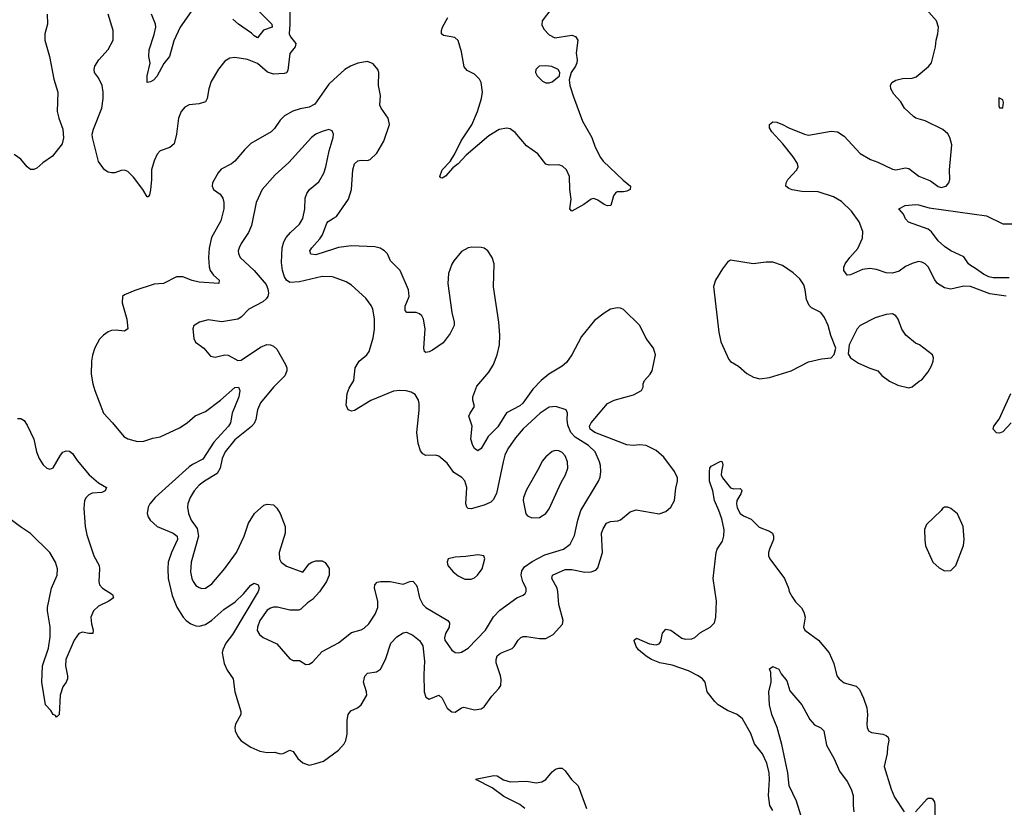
# Model space of a CAD drawing. Header units: inches. Extents: x 2057696 to 2160536, y 827480 to 1016834.
# Tile 334 of 422: x 2088063 to 2094139, y 974218 to 979077. Entities that reach past the tile are written whole.
import ezdxf

# ---------------------------------------------------------------- set-up
doc = ezdxf.new("R2010")
doc.units = ezdxf.units.IN
doc.header["$MEASUREMENT"] = 0
doc.layers.add('C0987', color=7, linetype='Continuous')
doc.layers.add('C0997', color=7, linetype='Continuous')

msp = doc.modelspace()

# ---------------------------------------------------------------- linework, layer by layer
at = {"layer": 'C0987', "color": 5}
for points, elevation in [([(2089190, 979226), (2089054, 979030), (2089014.6, 978945.4), (2088988.4, 978850), (2088953.6, 978806.4), (2088910, 978727), (2088890, 978702.9), (2088870, 978692.7), (2088850, 978689), (2088849.6, 978729.6), (2088867.7, 978807.7), (2088860.5, 978850), (2088861.4, 978890), (2088893.8, 978986.2), (2088902.7, 979030), (2088901, 979050), (2088877.7, 979110)], 460), ([(2089730, 979148), (2089730.7, 979050), (2089726.3, 978990), (2089733.4, 978970), (2089766.5, 978930), (2089763.6, 978910), (2089730.9, 978869.1), (2089717.6, 978762.4), (2089710.1, 978749.9), (2089695, 978745), (2089630, 978740.3), (2089592.1, 978752.1), (2089530, 978806.1), (2089470, 978831.9), (2089390, 978844.5), (2089360.8, 978839.2), (2089330, 978821.3), (2089289.4, 978770.6), (2089244.2, 978695.8), (2089230.1, 978650), (2089220.7, 978590), (2089210.3, 978570), (2089170, 978558.6), (2089109.3, 978550.7), (2089083.1, 978536.9), (2089060.2, 978510), (2089044.2, 978470), (2089031.7, 978370), (2089015.8, 978310), (2088990, 978287.3), (2088930, 978267.2), (2088912.1, 978247.9), (2088893, 978207), (2088876.8, 978150), (2088876.8, 978090), (2088870, 978028), (2088864.5, 977995.5), (2088855.9, 977984.1), (2088850, 977983.7), (2088822.6, 978030), (2088764.9, 978104.9), (2088730, 978140.5), (2088710, 978147.8), (2088690, 978146), (2088650, 978131.6), (2088630, 978131.5), (2088610, 978135.6), (2088587.6, 978150), (2088550, 978202.7), (2088512.4, 978350), (2088511.1, 978370), (2088518.7, 978401.3), (2088571, 978530), (2088578, 978590), (2088578, 978630), (2088571.5, 978670), (2088550, 978717.2), (2088526, 978750), (2088522.9, 978770), (2088527.6, 978790), (2088551, 978829), (2088610, 978892.7), (2088639.7, 978950), (2088639.7, 979010), (2088608.5, 979110)], 480), ([(2088232.4, 979110), (2088235.8, 979050), (2088219.3, 978990), (2088218.4, 978950), (2088247.4, 978850), (2088274, 978710), (2088299.5, 978630), (2088294.6, 978510), (2088304.2, 978470), (2088330, 978402), (2088333, 978347), (2088326, 978310), (2088266.2, 978233.8), (2088205.8, 978194.2), (2088170, 978161.2), (2088150, 978152.7), (2088130, 978153.2), (2088110, 978169.3), (2088070, 978216), (2088030, 978245.2)], 480), ([(2089538.3, 979130), (2089618.9, 979050), (2089620.4, 979030), (2089567, 979013), (2089530, 978965.1), (2089510, 978976.3), (2089494.1, 978994.1), (2089413.3, 979050), (2089379.6, 979079.6)], 460), ([(2090000, 978706.4), (2089970, 978679.3), (2089885.2, 978554.8), (2089850, 978537.4), (2089793.6, 978526.4), (2089748.3, 978511.7), (2089696.7, 978483.3), (2089670, 978457.4), (2089635, 978405), (2089615.9, 978384.1), (2089490, 978312), (2089450, 978273.3), (2089390, 978203.9), (2089370, 978187.7), (2089306.4, 978153.6), (2089287.1, 978132.9), (2089253.4, 978070), (2089250.4, 978050), (2089259.3, 978030), (2089300.2, 978000.2), (2089316.1, 977976.1), (2089323.2, 977950), (2089323.5, 977910), (2089304, 977836), (2089247, 977733), (2089232.6, 977667.4), (2089227.6, 977610), (2089232.5, 977552.5), (2089239.4, 977530), (2089259.8, 977499.8), (2089294, 977470), (2089291.3, 977450), (2089170, 977456.9), (2089127.5, 977467.5), (2089070, 977489.8), (2089030, 977490.9), (2088950.2, 977449.8), (2088893.8, 977446.2), (2088773.7, 977406.3), (2088710, 977379.3), (2088698.8, 977370), (2088694.9, 977330), (2088723.7, 977230), (2088730, 977168.7), (2088710, 977156.2), (2088658.6, 977161.4), (2088630, 977158.9), (2088609.1, 977150.9), (2088580.5, 977130), (2088554.9, 977105.1), (2088527, 977053), (2088512.2, 977007.8), (2088506.2, 976970), (2088504.7, 976890), (2088515.5, 976830), (2088526.4, 976790), (2088579.6, 976650), (2088636.5, 976590), (2088705.3, 976505.3), (2088730, 976491.2), (2088790, 976475.5), (2088830, 976476.9), (2088884.7, 976495.3), (2088930, 976504.3), (2089050, 976558.8), (2089097.4, 976590), (2089146, 976634), (2089210, 976659), (2089301.5, 976730), (2089390, 976807.6), (2089413, 976810), (2089420.9, 976790), (2089416.3, 976750), (2089375.1, 976650), (2089363.4, 976590), (2089351.2, 976570), (2089260.8, 976470), (2089193.9, 976366.1), (2089130, 976333), (2089110, 976317.5), (2088898.5, 976130), (2088866.5, 976090), (2088856.9, 976070), (2088850.3, 976030), (2088855.8, 976010), (2088868.5, 975990), (2088911, 975951), (2089009.6, 975909.6), (2089035, 975890), (2089038.1, 975870), (2088999.8, 975790), (2088980.5, 975730), (2088976.8, 975690), (2088979.8, 975630), (2089003.8, 975523.8), (2089033.7, 975453.7), (2089071.4, 975390), (2089090.3, 975370), (2089119.5, 975350), (2089150, 975337.1), (2089170, 975335), (2089210, 975345.5), (2089250, 975371.9), (2089322.2, 975437.8), (2089393.9, 975486.1), (2089444.5, 975535.5), (2089490, 975588.5), (2089510, 975600.4), (2089534.9, 975590), (2089542, 975570), (2089534.7, 975550), (2089375.9, 975284.1), (2089335.3, 975230), (2089316.3, 975190), (2089312.9, 975170), (2089324.7, 975104.7), (2089344.4, 975064.4), (2089381.6, 975010), (2089390.4, 974930), (2089428, 974810), (2089428, 974790), (2089394.9, 974730), (2089390.4, 974710), (2089393, 974690), (2089410, 974654.8), (2089430, 974628), (2089490, 974588.4), (2089544.2, 974564.2), (2089590, 974555.6), (2089638, 974558), (2089670, 974548.7), (2089690, 974550.3), (2089730.3, 974570.3), (2089750, 974563), (2089778.9, 974518.9), (2089810, 974492.2), (2089850, 974478.4), (2089890, 974488), (2089938.3, 974501.7), (2090000, 974547.8)], 520), ([(2090000, 977487.4), (2089990.8, 977490.8), (2089930, 977492.5), (2089790, 977459.5), (2089730, 977456.5), (2089709.9, 977469.9), (2089698, 977490), (2089685.3, 977530), (2089678.2, 977578.2), (2089682, 977670), (2089693, 977707), (2089707.8, 977732.2), (2089735.3, 977764.7), (2089790, 977814.4), (2089810.8, 977850), (2089822.7, 977910), (2089825.3, 977974.7), (2089834.5, 978005.5), (2089851.6, 978028.4), (2089910, 978076.3), (2089939.7, 978130), (2089952.4, 978170), (2089972.1, 978267.9), (2089998.4, 978350), (2089999.5, 978370), (2089991.7, 978391.7), (2089970, 978398.4), (2089930, 978387.6), (2089890.8, 978370), (2089863, 978350), (2089724.8, 978195.2), (2089639.9, 978120.1), (2089559.5, 978030), (2089523.6, 977950), (2089493.5, 977806.5), (2089475.6, 977764.4), (2089430, 977697), (2089417, 977670), (2089412.2, 977650), (2089413.8, 977633.8), (2089423.8, 977610), (2089509.3, 977529.3), (2089583.4, 977443.4), (2089595.5, 977415.5), (2089598.5, 977390), (2089593.6, 977370), (2089584.3, 977355.7), (2089563.8, 977336.2), (2089478, 977290), (2089430, 977241.6), (2089410, 977229.7), (2089310, 977213), (2089225.6, 977225.6), (2089172, 977210), (2089145.2, 977194.8), (2089138, 977190), (2089130.9, 977169.1), (2089137.3, 977110), (2089148, 977088), (2089198.8, 977050), (2089241.1, 977001.1), (2089270, 976994.9), (2089329.8, 977010.2), (2089350, 977007.9), (2089410, 976973.4), (2089430, 976975.6), (2089550, 977057.5), (2089587.7, 977072.3), (2089610, 977071), (2089630, 977062.8), (2089650, 977044.9), (2089703.2, 976950), (2089710.8, 976930), (2089712.2, 976910), (2089699.8, 976880.2), (2089630.2, 976810), (2089550, 976713.5), (2089531.3, 976670), (2089520.1, 976610), (2089510, 976584.7), (2089493.1, 976566.9), (2089390, 976485.3), (2089331.1, 976410), (2089312.8, 976370), (2089300.5, 976310), (2089282.2, 976277.8), (2089203.1, 976230), (2089170, 976204.8), (2089139.3, 976170), (2089115.2, 976130), (2089100.2, 976090), (2089098.2, 976070), (2089104.2, 976030), (2089121.8, 975990), (2089157.5, 975937.5), (2089166.4, 975890), (2089122, 975730), (2089117.8, 975670), (2089125.2, 975630), (2089133.1, 975610), (2089150, 975587.2), (2089170, 975573.7), (2089188.1, 975568.1), (2089210, 975569), (2089250, 975596), (2089329.8, 975690.2), (2089401.1, 975790), (2089448.3, 975890), (2089474.7, 975970), (2089513.3, 976030), (2089570, 976081.6), (2089590, 976088.2), (2089630, 976083), (2089650, 976063), (2089670, 976030.5), (2089700.9, 975950), (2089702, 975910), (2089665.5, 975790), (2089666.5, 975750), (2089677.6, 975730), (2089710, 975704.9), (2089810, 975667.7), (2089850, 975719.1), (2089865.2, 975730), (2089890, 975739.5), (2089930, 975739.3), (2089948.3, 975728.3), (2089972, 975692), (2089973.7, 975650), (2089955.8, 975610), (2089913, 975547), (2089870, 975500.5), (2089839.9, 975480.1), (2089799.2, 975440.8), (2089785.1, 975434.9), (2089730, 975433.3), (2089653.2, 975453.2), (2089630, 975453.6), (2089610, 975447.3), (2089590, 975433.3), (2089545.4, 975370), (2089530.3, 975330), (2089529.1, 975309.1), (2089543.4, 975283.4), (2089565.5, 975265.5), (2089650, 975225.5), (2089730, 975134), (2089750, 975122.8), (2089790, 975122.8), (2089830, 975099.1), (2089850, 975100.7), (2089870, 975113.4), (2089930, 975179.3), (2090000, 975216.9)], 540), ([(2090000, 977661.2), (2089890, 977626.5), (2089860.9, 977630), (2089854.3, 977650), (2089865.1, 977670), (2089915.3, 977724.7), (2089931.1, 977748.9), (2089958, 977822), (2089967.5, 977832.5), (2090000, 977852)], 520), ([(2088050, 976617.1), (2088070, 976617.1), (2088090, 976603.8), (2088110, 976576.3), (2088150.3, 976490), (2088167.9, 976410), (2088184.2, 976370), (2088208.5, 976330), (2088230, 976310.5), (2088250, 976303.8), (2088270, 976313), (2088314.2, 976390), (2088330, 976408.2), (2088350, 976417.5), (2088370, 976415.5), (2088390, 976399.8), (2088418.3, 976358.3), (2088492, 976270), (2088550, 976218.8), (2088598.4, 976190), (2088590.2, 976170), (2088570, 976161), (2088510, 976155), (2088490, 976146.4), (2088474.4, 976130), (2088464.2, 976110), (2088458.2, 976061.8), (2088468, 975950), (2088478.7, 975898.7), (2088520.7, 975770), (2088553.1, 975710), (2088556.5, 975690), (2088551.3, 975610), (2088556.5, 975590), (2088574.9, 975570), (2088637, 975530), (2088642.4, 975510), (2088613, 975490), (2088550, 975459.8), (2088518.7, 975430), (2088503.1, 975390), (2088506.7, 975350), (2088517.6, 975310), (2088514, 975290), (2088490.4, 975289.6), (2088450, 975298.7), (2088428.2, 975290), (2088398.9, 975250), (2088349, 975130), (2088346.5, 975090), (2088358.4, 975030), (2088358, 975010), (2088350.6, 974990), (2088330, 974961.2), (2088313.1, 974910), (2088306, 974790), (2088290, 974774), (2088283.6, 974783.6), (2088270, 974789.6), (2088254.9, 974814.9), (2088222.4, 974850), (2088200.3, 974990), (2088203.8, 975090), (2088240.2, 975199.8), (2088251.2, 975270), (2088251.5, 975331.5), (2088235, 975430), (2088235.9, 975450), (2088259, 975570), (2088293.8, 975650), (2088297.3, 975690), (2088284.3, 975730), (2088248.8, 975790), (2088130, 975907.8), (2088067.4, 975947.4), (2088010.9, 975990.9)], 480)]:
    msp.add_lwpolyline(points, dxfattribs=dict(at, elevation=elevation))
at = {"layer": 'C0997', "color": 5}
for points, elevation in [([(2091340.2, 979139.8), (2091287.4, 979070), (2091285.1, 979045.1), (2091297.5, 979017.5), (2091330, 978984), (2091365.1, 978965.1), (2091470, 978980.3), (2091493, 978973), (2091506.4, 978950), (2091497.1, 978870), (2091503, 978830), (2091500.5, 978810), (2091493, 978790), (2091466.8, 978750), (2091453.7, 978706.3), (2091458, 978670), (2091481.4, 978601.4), (2091537, 978450), (2091592.9, 978350), (2091615, 978290), (2091647, 978227), (2091664.7, 978204.7), (2091786.2, 978086.2), (2091833.4, 978050), (2091830.4, 978030), (2091810, 978018.4), (2091790, 978014), (2091750, 978014.5), (2091742.8, 978010), (2091728, 977990), (2091710.4, 977929.6), (2091690, 977929.4), (2091670, 977937), (2091630, 977963.7), (2091607.1, 977972.9), (2091590, 977969.2), (2091544.2, 977935.8), (2091470, 977895.1), (2091458.4, 977910), (2091467.2, 977970), (2091457.8, 978030), (2091456.8, 978110), (2091437.3, 978150), (2091412.2, 978172.2), (2091390, 978181.5), (2091330, 978179.8), (2091310, 978185.1), (2091260.2, 978250), (2091190, 978298.8), (2091121.1, 978381.1), (2091090, 978402.8), (2091070, 978407.5), (2091021, 978399), (2090958.8, 978361.2), (2090818.4, 978241.6), (2090770, 978187.9), (2090736.3, 978163.7), (2090690, 978111.6), (2090670, 978099.5), (2090661.2, 978101.2), (2090656, 978110), (2090670, 978150.3), (2090719, 978201), (2090748.5, 978250), (2090787.5, 978330), (2090852.8, 978427.2), (2090887.8, 978510), (2090913.4, 978590), (2090919.8, 978630), (2090910, 978689.2), (2090899.8, 978710), (2090870, 978740.3), (2090824, 978764), (2090806.6, 978786.6), (2090790, 978878.4), (2090768.8, 978948.8), (2090747.5, 978967.5), (2090678.2, 978978.2), (2090665.4, 978990), (2090665.6, 979010), (2090671.9, 979030), (2090706.2, 979090)], 480), ([(2094150, 977371.1), (2094050, 977385.8), (2093930, 977431.6), (2093890, 977433.5), (2093810, 977413.6), (2093770, 977423.2), (2093727.7, 977450), (2093710, 977471), (2093670, 977552.4), (2093651.1, 977570), (2093630, 977580.8), (2093610, 977584.1), (2093570, 977573.5), (2093530, 977554.4), (2093490, 977526.4), (2093450, 977513.5), (2093410, 977514.6), (2093350, 977535.9), (2093310, 977542.7), (2093264.7, 977535.3), (2093190, 977501.8), (2093170, 977501.7), (2093149.8, 977530), (2093149.1, 977550), (2093156.5, 977570), (2093185.3, 977610), (2093235, 977665), (2093265, 977730), (2093266.8, 977770), (2093243.7, 977830), (2093196.1, 977896.1), (2093134.6, 977954.6), (2093084.1, 977984.1), (2092990, 978015.3), (2092890, 978016.5), (2092830, 978026.5), (2092810, 978034.5), (2092791.1, 978050), (2092792.1, 978070), (2092804.2, 978090), (2092859.8, 978150), (2092866, 978170), (2092862, 978190), (2092836.5, 978230), (2092771.9, 978311.9), (2092704.4, 978384.4), (2092689.7, 978410), (2092689.7, 978430.3), (2092710, 978446), (2092735.9, 978444.1), (2092771.1, 978431.1), (2092810, 978409), (2092906.8, 978370), (2092930, 978364.9), (2093070, 978389.1), (2093110, 978384.9), (2093150, 978358.7), (2093250, 978250.4), (2093313.7, 978213.7), (2093358, 978198), (2093450, 978153.8), (2093470, 978151.5), (2093530, 978162.3), (2093550, 978158.7), (2093611.5, 978111.5), (2093683.2, 978083.2), (2093730, 978048.3), (2093750, 978042.2), (2093780.7, 978050), (2093797.6, 978070), (2093802.4, 978090), (2093800.5, 978150), (2093814.8, 978305.2), (2093803.1, 978350), (2093790, 978372.6), (2093758.7, 978398.7), (2093650, 978452), (2093593.2, 978470), (2093579.2, 978479.2), (2093524, 978530), (2093501.2, 978570), (2093456.3, 978616.3), (2093438.4, 978650), (2093436, 978670), (2093444, 978690), (2093470, 978704), (2093510, 978713.4), (2093570, 978716.3), (2093595.3, 978724.7), (2093671.7, 978788.3), (2093689.5, 978810.5), (2093714, 978910), (2093718, 978950), (2093729.4, 978990), (2093732.3, 979030), (2093720.9, 979070), (2093659.5, 979139.5)], 480), ([(2090000, 977852), (2090017.5, 977862.5), (2090092.3, 977970), (2090109.9, 978030), (2090119.1, 978150), (2090130, 978188.4), (2090150, 978205.5), (2090170, 978210.2), (2090210, 978208.9), (2090225.3, 978214.7), (2090267, 978253), (2090310, 978328), (2090344.4, 978430), (2090337.2, 978470), (2090293.3, 978530), (2090285, 978550), (2090289.8, 978610), (2090277.2, 978670), (2090279.8, 978750), (2090273.7, 978770), (2090244.8, 978804.8), (2090210, 978818.3), (2090150, 978808.6), (2090103.8, 978790), (2090070, 978769.8), (2090000, 978706.4)], 520), ([(2094170, 977484.5), (2094070, 977485.2), (2094044.5, 977490), (2094010, 977506.2), (2093962.2, 977542.2), (2093930, 977559.6), (2093918.4, 977570), (2093890, 977614), (2093809.4, 977650), (2093770, 977676.9), (2093730, 977711.5), (2093690, 977767.8), (2093670, 977785.4), (2093548.2, 977828.2), (2093530, 977849.2), (2093517, 977877), (2093489, 977910), (2093528, 977930), (2093590, 977937.4), (2093610, 977935.2), (2093676.3, 977916.3), (2094030, 977866.7), (2094130, 977818), (2094210, 977817.1)], 460), ([(2090000, 974547.8), (2090029.7, 974570), (2090064.7, 974610), (2090075.1, 974630), (2090083.7, 974670), (2090084.4, 974755.6), (2090090, 974790.7), (2090107.3, 974812.7), (2090148.3, 974831.7), (2090169.8, 974850.2), (2090205.1, 974910), (2090203.5, 974930), (2090185.7, 974990), (2090193.4, 975026.6), (2090210, 975045.7), (2090265.8, 975054.2), (2090289, 975071), (2090320.9, 975130), (2090353.7, 975230), (2090390, 975268.8), (2090430, 975295.3), (2090450, 975297.6), (2090490, 975280.3), (2090530, 975247.7), (2090550, 975214), (2090561.2, 975118.8), (2090556.5, 975036.5), (2090558.3, 974930), (2090570, 974898), (2090590, 974884.4), (2090650.4, 974910.4), (2090670, 974890.8), (2090700.8, 974830), (2090730, 974806.5), (2090750, 974804.2), (2090790, 974832.7), (2090804.7, 974835.3), (2090870, 974818.4), (2090910, 974826), (2090930, 974838), (2090975.8, 974904.2), (2091019.3, 974950), (2091031.6, 974970), (2091033.9, 975006.1), (2091029.8, 975030), (2091004.2, 975110), (2091003.2, 975130), (2091010, 975151.7), (2091030.6, 975169.4), (2091101.4, 975198.6), (2091115.1, 975210), (2091139.7, 975250), (2091155.2, 975264.8), (2091170, 975271.4), (2091190, 975271.3), (2091270, 975259.6), (2091310, 975260.3), (2091355.9, 975284.1), (2091412.7, 975347.3), (2091417.6, 975370), (2091390.5, 975470), (2091383.7, 975550), (2091379.1, 975570), (2091346.2, 975630), (2091352.1, 975650), (2091430, 975684.2), (2091470, 975684.2), (2091551.6, 975668.4), (2091590, 975670.3), (2091618.2, 975681.8), (2091630, 975694.8), (2091659.3, 975790), (2091654.2, 975910), (2091663.7, 975936.3), (2091684.7, 975970), (2091710, 975982), (2091755.1, 975984.9), (2091770, 975992.2), (2091830, 976040.4), (2091867.9, 976052.1), (2092009, 976029), (2092050, 976042.4), (2092080.4, 976070), (2092104.2, 976110), (2092112.4, 976187.6), (2092121.7, 976230), (2092122.6, 976250), (2092104.7, 976290), (2092038.8, 976378.8), (2091990, 976419.7), (2091928.7, 976450), (2091890, 976454.5), (2091849.1, 976450.9), (2091810, 976454), (2091613.3, 976530), (2091583.8, 976550), (2091578.8, 976570), (2091588.7, 976590), (2091691.5, 976708.5), (2091731.4, 976728.6), (2091850, 976762.2), (2091899.6, 976790), (2091911.3, 976810), (2091911.3, 976830), (2091918, 976850), (2091954, 976890), (2091965.1, 976910), (2091986.6, 977010), (2091975.1, 977050), (2091929.8, 977109.8), (2091890.7, 977190.7), (2091790, 977289.7), (2091770, 977298), (2091750, 977299.7), (2091710, 977291.1), (2091670, 977267.2), (2091610, 977220.3), (2091530, 977122.3), (2091471.1, 977008.9), (2091437.2, 976962.8), (2091410, 976939.3), (2091327.5, 976890), (2091280.2, 976850), (2091230, 976797.1), (2091168.1, 976711.9), (2091150, 976694), (2091067.9, 976652.1), (2091014.3, 976565.7), (2090954.8, 976505.2), (2090910, 976432.3), (2090890, 976417), (2090870, 976432.3), (2090859.7, 976450), (2090847.7, 976490), (2090856, 976570), (2090835.1, 976630), (2090843, 976650), (2090869.6, 976690), (2090859.7, 976730), (2090859.8, 976750), (2090884.9, 976815.1), (2090957.8, 976902.2), (2090986.6, 976950), (2091009.6, 977010), (2091024.5, 977070), (2091026, 977130), (2091019.5, 977210), (2090987.9, 977427.9), (2090992, 977570), (2090979.5, 977610), (2090952.3, 977650), (2090930, 977666.6), (2090910, 977671.8), (2090853.8, 977673.8), (2090830, 977669.6), (2090790, 977647.3), (2090742.3, 977590), (2090730, 977569.4), (2090710.2, 977510), (2090704.6, 977450), (2090729.4, 977270), (2090745.2, 977210), (2090744.9, 977190), (2090720, 977140), (2090676, 977084), (2090610, 977038.2), (2090590, 977027.7), (2090570, 977024.2), (2090562, 977030), (2090556.9, 977050), (2090564.8, 977170), (2090554.6, 977230), (2090543.9, 977250), (2090530, 977262.4), (2090509.2, 977270.8), (2090451.4, 977271.4), (2090442.2, 977282.2), (2090441.8, 977310), (2090466.2, 977370), (2090462.4, 977410), (2090410.6, 977530), (2090350.9, 977590), (2090332.1, 977632.1), (2090315.1, 977650), (2090287, 977667), (2090255.6, 977675.6), (2090110, 977681.6), (2090030, 977670.7), (2090000, 977661.2)], 520), ([(2090000, 975216.9), (2090030, 975233), (2090110, 975297.1), (2090170, 975312.7), (2090190, 975323.8), (2090218.4, 975350), (2090257.4, 975410), (2090272.6, 975450), (2090273.1, 975490), (2090252.8, 975570), (2090254, 975590), (2090270, 975606), (2090290, 975611.8), (2090350, 975610.3), (2090430, 975594), (2090470, 975610.4), (2090490, 975612.2), (2090510, 975590.4), (2090516.3, 975576.3), (2090531.1, 975510), (2090551.6, 975470), (2090570.4, 975450), (2090706, 975370), (2090716.1, 975356.1), (2090714.3, 975330), (2090690.3, 975290), (2090684.4, 975264.4), (2090687, 975250), (2090730, 975188.4), (2090750, 975174), (2090770, 975170.3), (2090790, 975175.8), (2090830, 975200.4), (2090937.7, 975310), (2090987.6, 975392.4), (2091025.2, 975434.8), (2091130, 975510.3), (2091170, 975527.2), (2091182, 975538), (2091189.6, 975550), (2091187.8, 975570), (2091168, 975608), (2091158.7, 975650), (2091162.3, 975677.7), (2091177.7, 975702.3), (2091224.8, 975735.2), (2091304.8, 975775.2), (2091418.4, 975810), (2091459.1, 975840.9), (2091485.9, 975894.1), (2091506.5, 975990), (2091526.2, 976050), (2091635.1, 976230), (2091645.2, 976254.8), (2091649.8, 976290), (2091647.3, 976327.3), (2091640.8, 976350), (2091613.8, 976410), (2091572.5, 976450), (2091490, 976501.5), (2091463.7, 976530), (2091445.2, 976574.8), (2091440.6, 976610), (2091444, 976650), (2091435.1, 976670), (2091371.3, 976691.3), (2091330, 976685.7), (2091274.3, 976650), (2091170, 976553.1), (2091123.3, 976496.7), (2091076.5, 976430), (2091057.8, 976390), (2091046, 976350), (2091005.7, 976154.3), (2090984.7, 976115.3), (2090970, 976100.8), (2090930, 976081.1), (2090850, 976059.8), (2090830, 976061.3), (2090822, 976070), (2090815.3, 976090), (2090822.2, 976190), (2090810, 976232.8), (2090791.8, 976251.8), (2090742.9, 976282.9), (2090701.3, 976341.3), (2090650, 976383.6), (2090630, 976389.6), (2090570, 976387.3), (2090550, 976398), (2090536.9, 976416.9), (2090522.4, 976462.4), (2090514.8, 976530), (2090528.2, 976668.2), (2090527.8, 976710), (2090523.6, 976730), (2090503.8, 976763.8), (2090478.2, 976778.2), (2090447.3, 976787.3), (2090409.8, 976789.8), (2090370, 976785.6), (2090230, 976727.2), (2090130, 976665.6), (2090110, 976661.6), (2090089.4, 976670), (2090078.9, 976698.9), (2090083.5, 976770), (2090096.6, 976803.4), (2090126, 976850), (2090132.8, 976930), (2090157.6, 976970), (2090204.5, 977010), (2090220.7, 977030), (2090245.4, 977114.6), (2090252.1, 977167.9), (2090252, 977232), (2090242, 977290), (2090233, 977313), (2090198.4, 977358.4), (2090110, 977439.7), (2090078.7, 977458.7), (2090000, 977487.4)], 540), ([(2094180.3, 976590), (2094130, 976534), (2094110, 976525.1), (2094090, 976527.3), (2094069.6, 976550), (2094074, 976570), (2094107.6, 976612.4), (2094180.2, 976770)], 480), ([(2092710, 974198.2), (2092693.1, 974230), (2092684.2, 974290), (2092690.4, 974390), (2092688.5, 974430), (2092673.5, 974490), (2092647.9, 974547.9), (2092598.5, 974610), (2092574.2, 974674.2), (2092522.8, 974762.8), (2092490.4, 974790.4), (2092430, 974815.8), (2092374.3, 974850), (2092352.3, 974870), (2092305.3, 974930), (2092292.4, 974990), (2092276.3, 975010), (2092249.2, 975029.2), (2092190, 975059.9), (2092090, 975094.6), (2092013, 975110), (2091961.8, 975130), (2091929.8, 975150), (2091882.4, 975190), (2091867.9, 975210), (2091855.5, 975244.5), (2091855.1, 975250), (2091870, 975261.6), (2091950, 975226.3), (2091990, 975220.3), (2092010, 975226.7), (2092019.2, 975240.8), (2092030, 975291.3), (2092050, 975316.3), (2092081, 975310), (2092150, 975262.3), (2092170, 975255.6), (2092210, 975256.9), (2092230, 975266.3), (2092263.5, 975296.5), (2092324.7, 975330), (2092350, 975355.5), (2092359.4, 975390), (2092362.3, 975490), (2092343.5, 975630), (2092361.5, 975790), (2092367.6, 975810), (2092399.9, 975860.1), (2092408.1, 975891.9), (2092410.4, 975929.6), (2092396.7, 975996.7), (2092378.2, 976050), (2092349.9, 976110), (2092340.6, 976170), (2092319.4, 976230), (2092319.3, 976290), (2092322.3, 976310), (2092330, 976322.4), (2092390, 976352.7), (2092398, 976350), (2092403, 976330), (2092392.9, 976290), (2092392.7, 976270), (2092400.2, 976250), (2092450, 976188.8), (2092470, 976182.7), (2092510, 976184.9), (2092516.7, 976176.7), (2092518.7, 976170), (2092512.4, 976152.4), (2092489.4, 976110.6), (2092485.8, 976090), (2092490, 976064.9), (2092509, 976030), (2092530, 976015.3), (2092576.5, 975996.5), (2092627.1, 975947.1), (2092690, 975921.6), (2092708.5, 975908.5), (2092715.8, 975890), (2092714.6, 975870), (2092689.2, 975810.8), (2092683.1, 975790), (2092683.7, 975770), (2092692.7, 975750), (2092783, 975630), (2092807.7, 975570), (2092810.7, 975550), (2092830, 975516), (2092850, 975486), (2092888, 975448), (2092902.5, 975422.5), (2092910.5, 975390), (2092899.3, 975330), (2092907.7, 975310), (2092992, 975250), (2093058.9, 975170), (2093086.1, 975106.1), (2093106.3, 975030), (2093119.5, 975010), (2093150, 974986.9), (2093224.9, 974964.9), (2093245.2, 974945.2), (2093271, 974891), (2093290, 974831), (2093293.8, 974790), (2093290.3, 974730), (2093292.4, 974710), (2093302, 974690), (2093318.8, 974678.8), (2093390, 974670.2), (2093410, 974662), (2093422, 974650), (2093426.2, 974630), (2093417.6, 974590), (2093415.9, 974550), (2093398.5, 974470), (2093440.2, 974330), (2093461.2, 974281.2), (2093520.5, 974190)], 480), ([(2092901.7, 974110), (2092855.8, 974255.8), (2092811, 974351), (2092802.4, 974430), (2092765.6, 974605.6), (2092736.9, 974710), (2092704, 974790), (2092689.8, 974849.8), (2092685.1, 974930), (2092699.5, 974990), (2092699, 975050), (2092690, 975072), (2092710, 975086), (2092746.8, 975070), (2092762, 975042), (2092797.3, 974997.3), (2092816.2, 974936.2), (2092888.8, 974850), (2092939.4, 974759.4), (2092967.5, 974727.5), (2093007.5, 974707.5), (2093025.5, 974690), (2093041.3, 974601.3), (2093090, 974517.3), (2093121.4, 974441.4), (2093170, 974377.3), (2093194.9, 974330), (2093207.2, 974290), (2093206.5, 974230), (2093211.3, 974190)], 460), ([(2091180.7, 974210), (2091150, 974236.1), (2091050, 974283.9), (2090978.7, 974338.7), (2090877.2, 974390), (2090886.1, 974393.9), (2090990, 974415), (2091010, 974412.7), (2091048.3, 974388.3), (2091090, 974374.8), (2091190, 974379.8), (2091250.9, 974369.1), (2091284.4, 974375.6), (2091309.8, 974390.2), (2091350, 974437.1), (2091370, 974452.7), (2091390, 974459.1), (2091410, 974458.8), (2091430, 974444), (2091469, 974389), (2091510.3, 974350), (2091561.8, 974210)], 480), ([(2093590, 974190.4), (2093662, 974270), (2093670, 974274.6), (2093690, 974274.9), (2093695.8, 974270), (2093708.7, 974250), (2093711.1, 974231.1), (2093711.3, 974090)], 480)]:
    msp.add_lwpolyline(points, dxfattribs=dict(at, elevation=elevation))
for points, elevation in [([(2091310, 978792.8), (2091268, 978790), (2091247.9, 978770), (2091246.7, 978750), (2091255.8, 978730), (2091290, 978697.6), (2091310, 978687.4), (2091330, 978687.2), (2091350, 978693), (2091394, 978730), (2091397.2, 978750), (2091386, 978770), (2091347, 978787)], 480), ([(2094106, 978594), (2094105.4, 978545.4), (2094110, 978534), (2094130, 978534), (2094134, 978566), (2094130, 978582)], 480), ([(2092450, 977593.2), (2092430, 977581.2), (2092399.2, 977540.8), (2092357, 977470), (2092344.9, 977430), (2092376.5, 977150), (2092390.3, 977090), (2092439.9, 976979.9), (2092450, 976968.4), (2092499.2, 976939.2), (2092550, 976894.4), (2092591.7, 976871.7), (2092630, 976860.3), (2092690, 976868.8), (2092824, 976910), (2092930, 976966.4), (2093010, 976984), (2093070, 976991.3), (2093089.1, 977010.9), (2093099, 977050), (2093068.4, 977128.4), (2093051.9, 977190), (2093030, 977239.7), (2093006.2, 977270), (2092950, 977299.8), (2092934, 977314), (2092918.6, 977350), (2092911.1, 977411.1), (2092901.4, 977441.4), (2092877.7, 977477.7), (2092835.6, 977515.6), (2092770, 977560.9), (2092710, 977580.3), (2092670, 977580.8), (2092590, 977571)], 520), ([(2093450, 977262.4), (2093410, 977258.2), (2093342, 977238), (2093250.3, 977189.7), (2093230.4, 977169.6), (2093180.7, 977070), (2093176, 977016), (2093190.7, 976990.7), (2093238.5, 976958.5), (2093310, 976926), (2093358, 976910), (2093382.5, 976882.5), (2093430, 976846), (2093481.4, 976821.4), (2093550, 976804.7), (2093570, 976811.3), (2093612.9, 976847.1), (2093630, 976856), (2093670, 976904.7), (2093690, 976942), (2093699, 976970), (2093702, 976990), (2093695.3, 977010), (2093615.3, 977070), (2093590, 977081.2), (2093531.3, 977131.3), (2093507.1, 977167.1), (2093483.6, 977230), (2093469.7, 977249.7)], 520), ([(2091370, 976419.7), (2091350, 976413.3), (2091310, 976380.7), (2091286.4, 976353.6), (2091266, 976310), (2091190, 976177.2), (2091172.2, 976130), (2091170.4, 976110), (2091187.5, 976027.5), (2091196.8, 976016.8), (2091224.1, 976004.1), (2091270, 976006.4), (2091310, 976030.7), (2091330, 976058.8), (2091402.7, 976217.3), (2091431.3, 976270), (2091446.3, 976310), (2091443.5, 976350), (2091430, 976387), (2091410, 976406.9), (2091390, 976417.3)], 560), ([(2093790, 976068.7), (2093770, 976068.7), (2093758, 976062), (2093750, 976048), (2093658, 975962), (2093647.5, 975932.5), (2093648.1, 975868.1), (2093653.4, 975830), (2093698, 975730), (2093736.3, 975696.3), (2093770, 975676), (2093810, 975678), (2093839, 975710), (2093886.3, 975833.7), (2093892, 975870), (2093886, 975950), (2093849.4, 976029.4), (2093810, 976062)], 520), ([(2090890, 975776.2), (2090815.8, 975764.2), (2090750, 975761.3), (2090708, 975750), (2090702, 975730), (2090706, 975710), (2090737.3, 975670), (2090770, 975645.5), (2090810, 975626), (2090850, 975626), (2090870, 975633.4), (2090889.3, 975650), (2090917.6, 975690), (2090932.7, 975750), (2090928, 975770)], 560)]:
    msp.add_lwpolyline(points, close=True, dxfattribs=dict(at, elevation=elevation))

doc.saveas('drawing.dxf')
